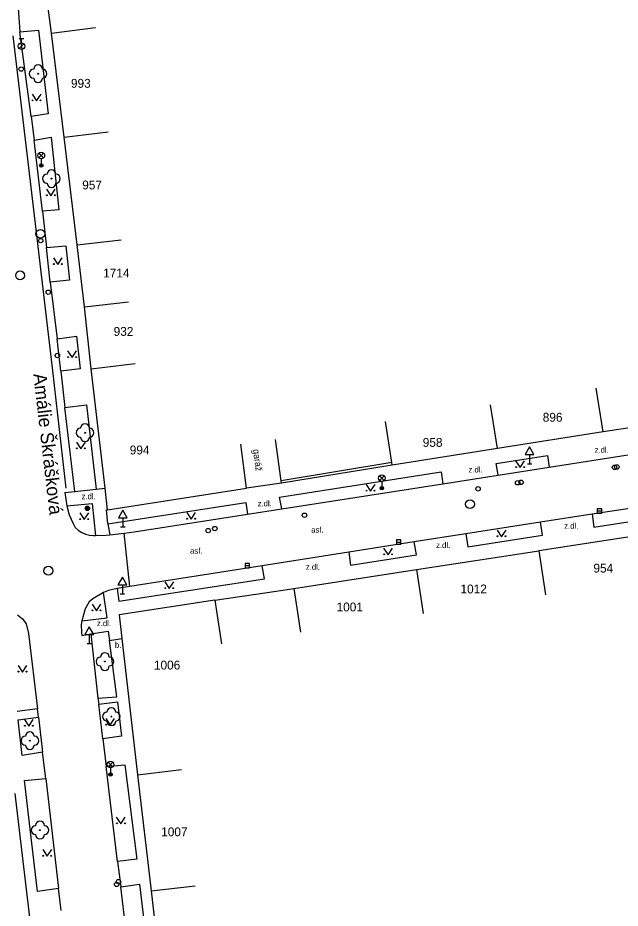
# Model space of a CAD drawing. Extents: x -539515 to -538098, y -1182060 to -1180157.
# Drawn here: x -539218.8 to -539150.8, y -1180478.7 to -1180378.2 of the extents above; entities that cross this region are included whole.
import ezdxf

# ---------------------------------------------------------------- set-up
doc = ezdxf.new("R2010")
doc.units = 0
for name, color, linetype in [('Vrstva 1', 7, 'Continuous'), ('Vrstva 13', 7, 'Continuous'), ('Vrstva 22', 7, 'Continuous'), ('Vrstva 25', 7, 'Continuous'), ('Vrstva 27', 7, 'Continuous'), ('Vrstva 28', 7, 'Continuous'), ('Vrstva 31', 7, 'Continuous'), ('Vrstva 33', 7, 'Continuous'), ('Vrstva 34', 7, 'Continuous'), ('Vrstva 36', 7, 'Continuous'), ('Vrstva 40', 7, 'Continuous'), ('Vrstva 41', 7, 'Continuous'), ('Vrstva 47', 7, 'Continuous'), ('Vrstva 49', 7, 'Continuous'), ('Vrstva 68', 7, 'Continuous'), ('Vrstva 88', 7, 'Continuous')]:
    doc.layers.add(name, color=color, linetype=linetype)

msp = doc.modelspace()

# ---------------------------------------------------------------- linework, layer by layer
at = {"layer": 'Vrstva 1'}
for p, q in [((-539215.01, -1180379.938), (-539216.54, -1180368.102)), ((-539215.01, -1180379.938), (-539210.049, -1180379.313)), ((-539213.59, -1180391.688), (-539215.01, -1180379.938)), ((-539213.59, -1180391.688), (-539208.624, -1180391.102)), ((-539212.13, -1180403.844), (-539213.59, -1180391.688)), ((-539212.13, -1180403.844), (-539207.164, -1180403.258)), ((-539211.29, -1180410.844), (-539212.13, -1180403.844)), ((-539211.29, -1180410.844), (-539206.324, -1180410.258)), ((-539210.53, -1180417.82), (-539211.29, -1180410.844)), ((-539210.53, -1180417.82), (-539205.564, -1180417.234)), ((-539152.73, -1180424.953), (-539153.505, -1180420.016)), ((-539164.65, -1180426.828), (-539165.435, -1180421.891)), ((-539176.577, -1180428.414), (-539177.314, -1180423.773)), ((-539142.9, -1180423.453), (-539152.73, -1180424.953)), ((-539189.08, -1180430.453), (-539189.713, -1180425.797)), ((-539152.73, -1180424.953), (-539164.65, -1180426.828)), ((-539192.99, -1180431.281), (-539193.64, -1180426.32)), ((-539164.65, -1180426.828), (-539176.53, -1180428.711)), ((-539176.53, -1180428.711), (-539176.577, -1180428.414)), ((-539189.04, -1180430.75), (-539192.99, -1180431.281)), ((-539189.04, -1180430.75), (-539189.08, -1180430.453)), ((-539208.69, -1180433.727), (-539192.99, -1180431.281)), ((-539146.06, -1180436.227), (-539159.98, -1180438.383)), ((-539173.79, -1180440.477), (-539159.98, -1180438.383)), ((-539159.98, -1180438.383), (-539159.23, -1180443.328)), ((-539187.64, -1180442.609), (-539173.79, -1180440.477)), ((-539173.79, -1180440.477), (-539173.03, -1180445.422)), ((-539190.66, -1180443.078), (-539187.64, -1180442.609)), ((-539187.64, -1180442.609), (-539186.885, -1180447.555)), ((-539196.58, -1180443.93), (-539190.66, -1180443.078)), ((-539196.58, -1180443.93), (-539207.38, -1180445.594)), ((-539196.58, -1180443.93), (-539195.825, -1180448.875)), ((-539205.29, -1180463.641), (-539200.324, -1180463.055)), ((-539205.29, -1180463.641), (-539203.77, -1180476.742)), ((-539217.46, -1180479.75), (-539219.12, -1180465.758)), ((-539203.77, -1180476.742), (-539198.804, -1180476.156)), ((-539203.77, -1180476.742), (-539202.23, -1180489.648))]:
    msp.add_line(p, q, dxfattribs=at)
for points in [[(-539208.69, -1180433.727), (-539208.97, -1180431.307), (-539210.53, -1180417.82)], [(-539207.38, -1180445.594), (-539207.07, -1180448.273), (-539205.29, -1180463.641)]]:
    msp.add_lwpolyline(points, dxfattribs=at)
at = {"layer": 'Vrstva 13'}
for p, q in [((-539218.59, -1180379.789), (-539216.47, -1180379.602)), ((-539216.47, -1180379.602), (-539215.39, -1180389.047)), ((-539215.39, -1180389.047), (-539217.3, -1180389.367)), ((-539216.98, -1180392.039), (-539215.06, -1180391.68)), ((-539215.06, -1180391.68), (-539214.17, -1180399.906)), ((-539214.17, -1180399.906), (-539216.05, -1180400.047)), ((-539215.59, -1180404.133), (-539213.41, -1180403.953)), ((-539213.41, -1180403.953), (-539212.97, -1180407.844)), ((-539212.97, -1180407.844), (-539215.17, -1180408.047)), ((-539214.37, -1180414.43), (-539212.19, -1180414.141)), ((-539212.19, -1180414.141), (-539211.79, -1180417.844)), ((-539211.79, -1180417.844), (-539213.97, -1180418.094)), ((-539213.5, -1180422.211), (-539211.05, -1180421.906)), ((-539211.05, -1180421.906), (-539209.986, -1180431.418)), ((-539164.805, -1180428.501), (-539158.997, -1180427.613)), ((-539158.997, -1180427.613), (-539158.812, -1180428.936)), ((-539164.566, -1180429.818), (-539164.805, -1180428.501)), ((-539189.261, -1180432.304), (-539171.007, -1180429.469)), ((-539171.007, -1180429.469), (-539170.838, -1180430.798)), ((-539189.014, -1180433.634), (-539189.261, -1180432.304)), ((-539208.645, -1180435.316), (-539193.077, -1180432.908)), ((-539193.077, -1180432.908), (-539192.899, -1180434.225)), ((-539153.962, -1180434.238), (-539153.769, -1180435.691)), ((-539153.769, -1180435.691), (-539146.155, -1180434.505)), ((-539208.645, -1180435.316), (-539208.443, -1180436.578)), ((-539159.568, -1180436.605), (-539159.805, -1180435.149)), ((-539168.224, -1180436.457), (-539168.021, -1180437.917)), ((-539168.021, -1180437.917), (-539159.568, -1180436.605)), ((-539173.79, -1180438.811), (-539174.045, -1180437.369)), ((-539181.444, -1180438.529), (-539181.241, -1180439.988)), ((-539181.241, -1180439.988), (-539173.79, -1180438.811)), ((-539190.969, -1180441.51), (-539191.218, -1180440.043)), ((-539199.302, -1180442.801), (-539190.969, -1180441.51)), ((-539207.597, -1180442.616), (-539207.403, -1180444.058)), ((-539207.403, -1180444.058), (-539199.302, -1180442.801)), ((-539207.64, -1180454.828), (-539208.483, -1180448.468)), ((-539209.78, -1180455.008), (-539207.64, -1180454.828)), ((-539209.69, -1180455.656), (-539207.57, -1180455.406)), ((-539207.57, -1180455.406), (-539207.12, -1180459.273)), ((-539216.6, -1180456.188), (-539218.88, -1180456.508)), ((-539218.78, -1180457.422), (-539216.48, -1180457.148)), ((-539218.33, -1180461.461), (-539218.78, -1180457.422)), ((-539207.12, -1180459.273), (-539209.21, -1180459.594)), ((-539216.02, -1180461.102), (-539218.33, -1180461.461)), ((-539208.85, -1180462.688), (-539206.72, -1180462.531)), ((-539206.72, -1180462.531), (-539205.38, -1180473.148)), ((-539218.06, -1180464.297), (-539215.67, -1180464.039)), ((-539216.59, -1180476.789), (-539218.06, -1180464.297)), ((-539205.38, -1180473.148), (-539207.56, -1180473.43)), ((-539207.19, -1180476.289), (-539205.09, -1180475.977)), ((-539205.09, -1180475.977), (-539203.86, -1180486.359)), ((-539214.22, -1180476.477), (-539216.59, -1180476.789))]:
    msp.add_line(p, q, dxfattribs=at)
for points in [[(-539213.497, -1180431.802), (-539212.386, -1180431.681), (-539209.986, -1180431.418), (-539208.97, -1180431.307)], [(-539213.271, -1180433.291), (-539210.419, -1180433.024), (-539210.03, -1180436.628)], [(-539208.645, -1180435.316), (-539208.816, -1180433.745), (-539208.69, -1180433.727)], [(-539211.606, -1180446.27), (-539208.73, -1180445.942), (-539209.149, -1180443.075)], [(-539211.593, -1180447.906), (-539210.566, -1180447.738), (-539208.613, -1180447.418), (-539208.483, -1180448.468), (-539207.07, -1180448.273)]]:
    msp.add_lwpolyline(points, dxfattribs=at)
at = {"layer": 'Vrstva 22'}
for centre in [(-539216.53, -1180384.531), (-539215.02, -1180396.367), (-539211.23, -1180425.039), (-539208.99, -1180450.859), (-539208.26, -1180457.07), (-539217.46, -1180459.789), (-539216.32, -1180469.883)]:
    msp.add_circle(centre, 0.05, dxfattribs=at)
for centre, start, end in [((-539216.53, -1180384.031), 0, 180), ((-539217.03, -1180384.531), 90, 270), ((-539216.03, -1180384.531), 270, 90), ((-539216.53, -1180385.031), 180, 0), ((-539215.02, -1180395.867), 0, 180), ((-539215.52, -1180396.367), 90, 270), ((-539214.52, -1180396.367), 270, 90), ((-539215.02, -1180396.867), 180, 0), ((-539211.73, -1180425.039), 90, 270), ((-539211.23, -1180424.539), 0, 180), ((-539210.73, -1180425.039), 270, 90), ((-539211.23, -1180425.539), 180, 0), ((-539208.99, -1180450.359), 0, 180), ((-539209.49, -1180450.859), 90, 270), ((-539208.49, -1180450.859), 270, 90), ((-539208.99, -1180451.359), 180, 0), ((-539208.76, -1180457.07), 90, 270), ((-539208.26, -1180456.57), 0, 180), ((-539207.76, -1180457.07), 270, 90), ((-539208.26, -1180457.57), 180, 0), ((-539217.46, -1180459.289), 0, 180), ((-539217.96, -1180459.789), 90, 270), ((-539216.96, -1180459.789), 270, 90), ((-539217.46, -1180460.289), 180, 0), ((-539216.32, -1180469.383), 0, 180), ((-539216.82, -1180469.883), 90, 270), ((-539215.82, -1180469.883), 270, 90), ((-539216.32, -1180470.383), 180, 0)]:
    msp.add_arc(centre, 0.5, start, end, dxfattribs=at)
at = {"layer": 'Vrstva 25'}
for radius in [0.25, 0.2, 0.15, 0.1, 0.05]:
    msp.add_circle((-539210.959, -1180433.571), radius, dxfattribs=at)
at = {"layer": 'Vrstva 27'}
for p, q in [((-539153.383, -1180433.861), (-539152.883, -1180433.861)), ((-539176.064, -1180437.375), (-539175.564, -1180437.375)), ((-539193.147, -1180440.04), (-539192.647, -1180440.04))]:
    msp.add_line(p, q, dxfattribs=at)
for points in [[(-539153.383, -1180434.111), (-539152.883, -1180434.111), (-539152.883, -1180433.611), (-539153.383, -1180433.611)], [(-539176.064, -1180437.625), (-539175.564, -1180437.625), (-539175.564, -1180437.125), (-539176.064, -1180437.125)], [(-539193.147, -1180440.29), (-539192.647, -1180440.29), (-539192.647, -1180439.79), (-539193.147, -1180439.79)]]:
    msp.add_lwpolyline(points, close=True, dxfattribs=at)
for centre in [(-539216.27, -1180402.602), (-539218.56, -1180407.29), (-539167.755, -1180433.105), (-539215.367, -1180440.614)]:
    msp.add_circle(centre, 0.5, dxfattribs=at)
at = {"layer": 'Vrstva 28'}
for p, q in [((-539218.65, -1180380.547), (-539218.15, -1180380.547)), ((-539218.4, -1180381.047), (-539218.4, -1180380.547)), ((-539218.658, -1180381.694), (-539218.128, -1180381.164))]:
    msp.add_line(p, q, dxfattribs=at)
for centre, radius in [((-539218.4, -1180381.422), 0.375), ((-539216.23, -1180403.359), 0.25), ((-539215.38, -1180409.188), 0.25), ((-539214.35, -1180416.328), 0.25), ((-539151.436, -1180428.944), 0.25), ((-539151.18, -1180428.906), 0.25), ((-539162.376, -1180430.689), 0.25), ((-539161.991, -1180430.641), 0.25), ((-539166.847, -1180431.371), 0.25), ((-539186.45, -1180434.35), 0.25), ((-539197.326, -1180436.086), 0.25), ((-539196.577, -1180435.854), 0.25), ((-539207.66, -1180476.008), 0.25), ((-539207.45, -1180475.688), 0.25)]:
    msp.add_circle(centre, radius, dxfattribs=at)
at = {"layer": 'Vrstva 31'}
msp.add_circle((-539218.44, -1180384.008), 0.25, dxfattribs=at)
at = {"layer": 'Vrstva 33'}
for p, q in [((-539216.435, -1180394.023), (-539215.905, -1180393.493)), ((-539216.435, -1180393.493), (-539215.905, -1180394.023)), ((-539216.17, -1180394.133), (-539216.17, -1180394.883)), ((-539177.975, -1180430.437), (-539177.445, -1180429.907)), ((-539177.975, -1180429.907), (-539177.445, -1180430.437)), ((-539177.71, -1180430.547), (-539177.71, -1180431.297)), ((-539208.615, -1180462.749), (-539208.085, -1180462.219)), ((-539208.615, -1180462.219), (-539208.085, -1180462.749)), ((-539208.35, -1180462.859), (-539208.35, -1180463.609))]:
    msp.add_line(p, q, dxfattribs=at)
for centre, radius in [((-539216.17, -1180393.758), 0.375), ((-539216.17, -1180394.883), 0.2), ((-539216.17, -1180394.883), 0.145), ((-539216.17, -1180394.883), 0.0876), ((-539177.71, -1180430.172), 0.375), ((-539177.71, -1180431.297), 0.2), ((-539177.71, -1180431.297), 0.145), ((-539177.71, -1180431.297), 0.0876), ((-539208.35, -1180462.484), 0.375), ((-539208.35, -1180463.609), 0.2), ((-539208.35, -1180463.609), 0.145), ((-539208.35, -1180463.609), 0.0876)]:
    msp.add_circle(centre, radius, dxfattribs=at)
at = {"layer": 'Vrstva 34'}
for p, q in [((-539161.033, -1180427.516), (-539161.033, -1180428.534)), ((-539161.283, -1180428.534), (-539160.783, -1180428.534)), ((-539206.961, -1180434.634), (-539206.961, -1180435.652)), ((-539207.211, -1180435.652), (-539206.711, -1180435.652)), ((-539207.015, -1180442.219), (-539207.015, -1180443.237)), ((-539207.265, -1180443.237), (-539206.765, -1180443.237)), ((-539210.755, -1180447.802), (-539210.755, -1180448.82)), ((-539211.005, -1180448.82), (-539210.505, -1180448.82))]:
    msp.add_line(p, q, dxfattribs=at)
for points in [[(-539161.533, -1180427.516), (-539160.533, -1180427.516), (-539161.033, -1180426.65)], [(-539207.461, -1180434.634), (-539206.461, -1180434.634), (-539206.961, -1180433.768)], [(-539207.515, -1180442.219), (-539206.515, -1180442.219), (-539207.015, -1180441.353)], [(-539211.255, -1180447.802), (-539210.255, -1180447.802), (-539210.755, -1180446.936)]]:
    msp.add_lwpolyline(points, close=True, dxfattribs=at)
at = {"layer": 'Vrstva 36'}
for points in [[(-539217.195, -1180386.836), (-539216.695, -1180387.586), (-539216.195, -1180386.836)], [(-539215.596, -1180397.547), (-539215.096, -1180398.297), (-539214.596, -1180397.547)], [(-539214.796, -1180405.313), (-539214.296, -1180406.063), (-539213.796, -1180405.313)], [(-539213.196, -1180415.813), (-539212.696, -1180416.563), (-539212.196, -1180415.813)], [(-539212.196, -1180426.102), (-539211.696, -1180426.852), (-539211.196, -1180426.102)], [(-539162.602, -1180428.221), (-539162.102, -1180428.971), (-539161.602, -1180428.221)], [(-539179.478, -1180430.879), (-539178.978, -1180431.629), (-539178.478, -1180430.879)], [(-539211.817, -1180434.095), (-539211.317, -1180434.845), (-539210.817, -1180434.095)], [(-539199.745, -1180434.041), (-539199.245, -1180434.791), (-539198.745, -1180434.041)], [(-539164.688, -1180436.021), (-539164.188, -1180436.771), (-539163.688, -1180436.021)], [(-539177.514, -1180438.061), (-539177.014, -1180438.811), (-539176.514, -1180438.061)], [(-539202.211, -1180441.881), (-539201.711, -1180442.631), (-539201.211, -1180441.881)], [(-539210.429, -1180444.38), (-539209.929, -1180445.13), (-539209.429, -1180444.38)], [(-539218.795, -1180451.297), (-539218.295, -1180452.047), (-539217.795, -1180451.297)], [(-539218.074, -1180457.398), (-539217.574, -1180458.148), (-539217.074, -1180457.398)], [(-539208.896, -1180457.281), (-539208.396, -1180458.031), (-539207.896, -1180457.281)], [(-539207.697, -1180468.414), (-539207.197, -1180469.164), (-539206.697, -1180468.414)], [(-539215.995, -1180472.086), (-539215.495, -1180472.836), (-539214.995, -1180472.086)]]:
    msp.add_lwpolyline(points, dxfattribs=at)
for centre in [(-539217.145, -1180387.536), (-539216.246, -1180387.536), (-539215.546, -1180398.247), (-539214.647, -1180398.247), (-539214.746, -1180406.013), (-539213.847, -1180406.013), (-539213.146, -1180416.513), (-539212.247, -1180416.513), (-539212.146, -1180426.802), (-539211.247, -1180426.802), (-539162.552, -1180428.921), (-539161.653, -1180428.921), (-539179.428, -1180431.579), (-539178.529, -1180431.579), (-539211.767, -1180434.795), (-539210.868, -1180434.795), (-539199.695, -1180434.741), (-539198.796, -1180434.741), (-539164.638, -1180436.721), (-539163.739, -1180436.721), (-539177.464, -1180438.761), (-539176.565, -1180438.761), (-539202.161, -1180442.581), (-539201.262, -1180442.581), (-539210.379, -1180445.08), (-539209.48, -1180445.08), (-539218.745, -1180451.997), (-539217.846, -1180451.997), (-539208.846, -1180457.981), (-539207.947, -1180457.981), (-539218.024, -1180458.098), (-539217.125, -1180458.098), (-539207.647, -1180469.114), (-539206.748, -1180469.114), (-539215.945, -1180472.786), (-539215.046, -1180472.786)]:
    msp.add_circle(centre, 0.05, dxfattribs=at)
at = {"layer": 'Vrstva 68'}
for p, q in [((-539176.577, -1180428.414), (-539189.08, -1180430.453)), ((-539176.53, -1180428.711), (-539189.04, -1180430.75))]:
    msp.add_line(p, q, dxfattribs=at)
at = {"layer": 'Vrstva 88'}
for p, q in [((-539218.77, -1180377.133), (-539218.59, -1180379.789)), ((-539217.32, -1180397.33), (-539219.36, -1180380.27)), ((-539217.3, -1180389.367), (-539218.59, -1180379.789)), ((-539217.3, -1180389.367), (-539216.98, -1180392.039)), ((-539216.05, -1180400.047), (-539216.98, -1180392.039)), ((-539214.86, -1180418.07), (-539217.32, -1180397.33)), ((-539216.05, -1180400.047), (-539215.59, -1180404.133)), ((-539215.17, -1180408.047), (-539215.59, -1180404.133)), ((-539215.17, -1180408.047), (-539214.37, -1180414.43)), ((-539213.97, -1180418.094), (-539214.37, -1180414.43)), ((-539213.35, -1180431.31), (-539214.86, -1180418.07)), ((-539213.97, -1180418.094), (-539213.5, -1180422.211)), ((-539212.386, -1180431.681), (-539213.5, -1180422.211)), ((-539158.812, -1180428.936), (-539146.025, -1180426.945)), ((-539170.838, -1180430.798), (-539164.566, -1180429.818)), ((-539164.566, -1180429.818), (-539158.812, -1180428.936)), ((-539189.014, -1180433.634), (-539170.838, -1180430.798)), ((-539213.497, -1180431.802), (-539213.271, -1180433.291)), ((-539192.899, -1180434.225), (-539189.014, -1180433.634)), ((-539146.424, -1180433.07), (-539153.962, -1180434.238)), ((-539205.689, -1180436.214), (-539192.899, -1180434.225)), ((-539153.962, -1180434.238), (-539159.805, -1180435.149)), ((-539159.805, -1180435.149), (-539168.224, -1180436.457)), ((-539206.183, -1180442.393), (-539206.815, -1180436.363)), ((-539168.224, -1180436.457), (-539174.045, -1180437.369)), ((-539174.045, -1180437.369), (-539181.444, -1180438.529)), ((-539181.444, -1180438.529), (-539191.218, -1180440.043)), ((-539191.218, -1180440.043), (-539199.643, -1180441.37)), ((-539199.643, -1180441.37), (-539205.452, -1180442.278)), ((-539218.851, -1180445.6), (-539218.288, -1180446.035)), ((-539218.288, -1180446.035), (-539217.87, -1180446.609)), ((-539217.87, -1180446.609), (-539217.6, -1180447.688)), ((-539217.6, -1180447.688), (-539216.6, -1180456.188)), ((-539210.566, -1180447.738), (-539209.78, -1180455.008)), ((-539209.78, -1180455.008), (-539209.69, -1180455.656)), ((-539209.21, -1180459.594), (-539209.69, -1180455.656)), ((-539216.48, -1180457.148), (-539216.6, -1180456.188)), ((-539216.48, -1180457.148), (-539216.02, -1180461.102)), ((-539209.21, -1180459.594), (-539208.85, -1180462.688)), ((-539215.67, -1180464.039), (-539216.02, -1180461.102)), ((-539207.56, -1180473.43), (-539208.85, -1180462.688)), ((-539215.67, -1180464.039), (-539214.22, -1180476.477)), ((-539207.56, -1180473.43), (-539207.19, -1180476.289)), ((-539213.94, -1180478.961), (-539214.22, -1180476.477)), ((-539206.01, -1180486.281), (-539207.19, -1180476.289))]:
    msp.add_line(p, q, dxfattribs=at)
for points in [[(-539213.271, -1180433.291), (-539213.004, -1180434.309), (-539212.587, -1180435.276), (-539212.326, -1180435.729)], [(-539212.326, -1180435.729), (-539211.992, -1180436.049), (-539211.608, -1180436.307), (-539211.185, -1180436.496), (-539210.737, -1180436.608), (-539210.275, -1180436.642), (-539210.03, -1180436.628)], [(-539210.03, -1180436.628), (-539208.829, -1180436.616), (-539208.443, -1180436.578)], [(-539208.443, -1180436.578), (-539206.815, -1180436.363), (-539205.689, -1180436.214)], [(-539207.597, -1180442.616), (-539208.566, -1180442.851), (-539209.149, -1180443.075), (-539210.332, -1180443.765), (-539210.759, -1180444.112)], [(-539205.452, -1180442.278), (-539206.183, -1180442.393), (-539207.597, -1180442.616)], [(-539210.759, -1180444.112), (-539211.205, -1180444.908), (-539211.606, -1180446.27), (-539211.651, -1180446.67), (-539211.637, -1180447.582), (-539211.593, -1180447.906)]]:
    msp.add_lwpolyline(points, dxfattribs=at)

# ---------------------------------------------------------------- texts
at = {"layer": 'Vrstva 40'}
for s, p in [('z.dl.', (-539153.68, -1180427.307)), ('z.dl.', (-539167.93, -1180429.526)), ('z.dl.', (-539211.612, -1180432.541)), ('z.dl.', (-539191.731, -1180433.349)), ('asf.', (-539185.691, -1180436.311)), ('z.dl.', (-539157.122, -1180435.881)), ('z.dl.', (-539171.587, -1180438.049)), ('asf.', (-539199.37, -1180438.686)), ('z.dl.', (-539186.299, -1180440.511)), ('z.dl.', (-539209.891, -1180446.864)), ('b.', (-539207.849, -1180449.314))]:
    msp.add_text(s, height=0.65, dxfattribs=at).set_placement(p)
at = {"layer": 'Vrstva 41'}
msp.add_text('garáž', height=0.75, rotation=277.5, dxfattribs=at).set_placement((-539192.269, -1180426.938))
at = {"layer": 'Vrstva 47'}
for s, p in [('993', (-539212.822, -1180386.117)), ('957', (-539211.549, -1180397.586)), ('1714', (-539209.183, -1180407.523)), ('932', (-539208, -1180414.109)), ('896', (-539159.545, -1180423.796)), ('958', (-539173.093, -1180426.633)), ('994', (-539206.181, -1180427.492)), ('954', (-539153.82, -1180440.82)), ('1012', (-539168.833, -1180443.172)), ('1001', (-539182.824, -1180445.203)), ('1006', (-539203.45, -1180451.758)), ('1007', (-539202.631, -1180470.578))]:
    msp.add_text(s, height=1, dxfattribs=at).set_placement(p)
at = {"layer": 'Vrstva 49'}
msp.add_text('Amálie Škrášková', height=1.5, rotation=276.64611, dxfattribs=at).set_placement((-539217.082, -1180418.422))

doc.saveas('drawing.dxf')
